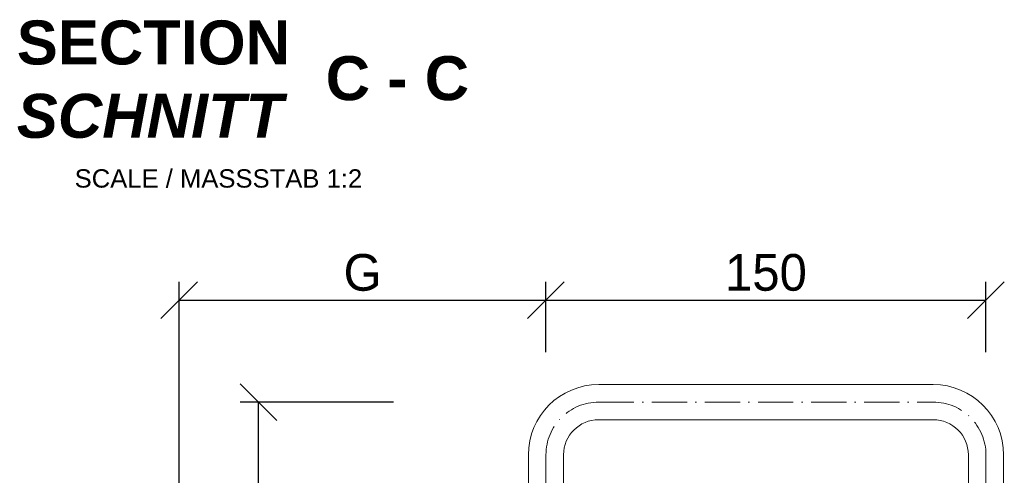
# Model space of a CAD drawing. Header units: millimetres. Extents: x -3395 to 5934498, y -177084 to 63013.
# Tile 582 of 652: x 146450 to 146786, y -38989 to -38833. Entities that reach past the tile are written whole.
import ezdxf

# ---------------------------------------------------------------- set-up
doc = ezdxf.new("R2010")
doc.units = ezdxf.units.MM
doc.linetypes.add('ACAD_ISO10W100', pattern=[18, 12, -3, 0, -3])
doc.layers.add('Bemaßung', color=7, linetype='Continuous', lineweight=9)
doc.layers.add('Beschriftung', color=7, linetype='Continuous', lineweight=9)
doc.styles.add('LBB3.5M1000', font='isocp.shx', dxfattribs={"height": 3.5})
doc.dimstyles.new('DIN', dxfattribs={"dimtxt": 2.5, "dimasz": 2.5, "dimexe": 1.25, "dimexo": 0.625, "dimtad": 1, "dimtih": 1, "dimdec": 4, "dimdsep": 46, "dimlunit": 6, "dimtxsty": 'Standard', "dimcen": 2.5, "dimadec": 0, "dimazin": 0, "dimtfac": 1, "dimtdec": 4, "dimtmove": 0, "dimatfit": 3, "dimfxl": 0, "dimtvp": 1, "dimtolj": 1, "dimtzin": 0, "dimarcsym": 0})

# ---------------------------------------------------------------- blocks, each defined once
blk = doc.blocks.new('_Oblique')
at = {"color": 0, "linetype": 'ByBlock', "lineweight": -2}
blk.add_line((-0.5, -0.5), (0.5, 0.5), dxfattribs=at)
blk = doc.blocks.new('*D674')
at = {"layer": 'Bemaßung', "color": 0, "lineweight": -2, "transparency": 16777216}
for p, q in [((146504.9, -39073.22), (146504.9, -38922.75)), ((146629.9, -38946.76), (146629.9, -38922.75)), ((146504.9, -38929), (146629.9, -38929))]:
    blk.add_line(p, q, dxfattribs=at)
at = {"layer": 'DEFPOINTS', "color": 0, "transparency": 16777216}
for p in [(146629.9, -38929), (146629.9, -38981.76), (146504.9, -39108.22)]:
    blk.add_point(p, dxfattribs=at)
at = {"layer": 'Bemaßung', "color": 0, "lineweight": -2, "transparency": 16777216, "xscale": 12.5, "yscale": 12.5, "zscale": 12.5, "rotation": 180}
blk.add_blockref('_Oblique', (146504.9, -38929), dxfattribs=at)
at = {"layer": 'Bemaßung', "color": 0, "lineweight": -2, "transparency": 16777216, "xscale": 12.5, "yscale": 12.5, "zscale": 12.5}
blk.add_blockref('_Oblique', (146629.9, -38929), dxfattribs=at)
at = {"layer": 'Bemaßung', "color": 0, "transparency": 16777216, "insert": (146567.4, -38919.62), "char_height": 12.5, "attachment_point": 5}
blk.add_mtext('\\A1;G', dxfattribs=at)
blk = doc.blocks.new('*D675')
at = {"layer": 'Bemaßung', "color": 0, "lineweight": -2, "transparency": 16777216}
for p, q in [((146629.9, -38946.76), (146629.9, -38922.75)), ((146779.9, -38946.76), (146779.9, -38922.75)), ((146629.9, -38929), (146779.9, -38929))]:
    blk.add_line(p, q, dxfattribs=at)
at = {"layer": 'DEFPOINTS', "color": 0, "transparency": 16777216}
for p in [(146779.9, -38929), (146629.9, -38981.76), (146779.9, -38981.76)]:
    blk.add_point(p, dxfattribs=at)
at = {"layer": 'Bemaßung', "color": 0, "lineweight": -2, "transparency": 16777216, "xscale": 12.5, "yscale": 12.5, "zscale": 12.5, "rotation": 180}
blk.add_blockref('_Oblique', (146629.9, -38929), dxfattribs=at)
at = {"layer": 'Bemaßung', "color": 0, "lineweight": -2, "transparency": 16777216, "xscale": 12.5, "yscale": 12.5, "zscale": 12.5}
blk.add_blockref('_Oblique', (146779.9, -38929), dxfattribs=at)
at = {"layer": 'Bemaßung', "color": 0, "transparency": 16777216, "insert": (146704.9, -38919.62), "char_height": 12.5, "attachment_point": 5}
blk.add_mtext('\\A1;150', dxfattribs=at)
blk = doc.blocks.new('*D704')
at = {"layer": 'Bemaßung', "color": 0, "lineweight": -2, "transparency": 16777216}
for p, q in [((146577.9, -38963.76), (146525.63, -38963.76)), ((146531.88, -39063.76), (146531.88, -38963.76)), ((146559.9, -39063.76), (146525.63, -39063.76))]:
    blk.add_line(p, q, dxfattribs=at)
at = {"layer": 'DEFPOINTS', "color": 0, "transparency": 16777216}
for p in [(146531.88, -38963.76), (146647.9, -38963.76), (146629.9, -39063.76)]:
    blk.add_point(p, dxfattribs=at)
at = {"layer": 'Bemaßung', "color": 0, "lineweight": -2, "transparency": 16777216, "xscale": 12.5, "yscale": 12.5, "zscale": 12.5}
for p, rotation in [((146531.88, -38963.76), 90), ((146531.88, -39063.76), 270)]:
    blk.add_blockref('_Oblique', p, dxfattribs=dict(at, rotation=rotation))
at = {"layer": 'Bemaßung', "color": 0, "transparency": 16777216, "insert": (146519.37, -39013.76), "char_height": 12.5, "attachment_point": 5, "rotation": 90}
blk.add_mtext('\\A1;100', dxfattribs=at)

msp = doc.modelspace()

# ---------------------------------------------------------------- linework, layer by layer
at = {"lineweight": 9}
for p, q in [((146647.8978, -38957.7621), (146761.8978, -38957.7621)), ((146647.8978, -38969.7621), (146761.8978, -38969.7621)), ((146623.8978, -39064.84658), (146623.8978, -38981.7621)), ((146635.8978, -39062.68526), (146635.8978, -38981.7621)), ((146773.8978, -38981.7621), (146773.8978, -39040.01843)), ((146785.8978, -38981.7621), (146785.8978, -39038.23666))]:
    msp.add_line(p, q, dxfattribs=at)
at = {"linetype": 'ACAD_ISO10W100', "lineweight": 5}
for p, q in [((146647.8978, -38963.7621), (146761.8978, -38963.7621)), ((146779.8978, -38981.7621), (146779.8978, -39039.12378))]:
    msp.add_line(p, q, dxfattribs=at)
msp.add_lwpolyline([(146629.8978, -39063.7621), (146629.8978, -38981.7621)], dxfattribs=at)
at = {"lineweight": 9}
for centre, radius, start, end in [((146647.8978, -38981.7621), 24, 90, 180), ((146761.8978, -38981.7621), 24, 0, 90), ((146647.8978, -38981.7621), 12, 90, 180), ((146761.8978, -38981.7621), 12, 0, 90)]:
    msp.add_arc(centre, radius, start, end, dxfattribs=at)
at = {"linetype": 'ACAD_ISO10W100', "lineweight": 5}
for centre, start, end in [((146647.8978, -38981.7621), 90, 180), ((146761.8978, -38981.7621), 0, 90)]:
    msp.add_arc(centre, 18, start, end, dxfattribs=at)

# ---------------------------------------------------------------- texts
at = {"layer": 'Beschriftung', "attachment_point": 1, "style": 'LBB3.5M1000'}
for s, insert, char_height, width in [('{\\fArial|b1|i0|c0|p34;SECTION\\P\\fArial|b1|i1|c0|p34;SCHNITT}', (146449.51307, -38833.64949), 15, 96.5935758), ('{\\fArial|b1|i0|c0|p34;C - C}', (146554.803, -38845.82017), 15, 49.2850923), ('{\\fArial|b0|i0|c0|p34;\\H0.5x;SCALE / MASSSTAB 1:2}', (146469.23033, -38884.37738), 12.5, 106.3087656)]:
    msp.add_mtext(s, dxfattribs=dict(at, insert=insert, char_height=char_height, width=width))

# ---------------------------------------------------------------- dimensions: what is measured, and where the dimension line sits
at = {"layer": 'Bemaßung'}
dim = msp.add_linear_dim(base=(146629.8978, -38928.99951), p1=(146504.8978, -39108.21756), p2=(146629.8978, -38981.7621), text='G', dimstyle='DIN', override={"dimscale": 5, "dimexo": 7, "dimdec": 2, "dimblk1": 'Oblique', "dimblk2": 'Oblique', "dimsah": 1, "dimtdec": 2}, dxfattribs=at)
dim.commit()
dim.dimension.update_dxf_attribs({"geometry": '*D674', "text_midpoint": (146567.3978, -38919.62451)})
dim = msp.add_linear_dim(base=(146779.8978, -38928.99951), p1=(146629.8978, -38981.7621), p2=(146779.8978, -38981.7621), dimstyle='DIN', override={"dimscale": 5, "dimexo": 7, "dimdec": 2, "dimblk1": 'Oblique', "dimblk2": 'Oblique', "dimsah": 1, "dimtdec": 2}, dxfattribs=at)
dim.commit()
dim.dimension.update_dxf_attribs({"geometry": '*D675', "text_midpoint": (146704.8978, -38919.62451)})
dim = msp.add_linear_dim(base=(146531.88105, -38963.7621), p1=(146629.8978, -39063.7621), p2=(146647.8978, -38963.7621), angle=90, dimstyle='DIN', override={"dimscale": 5, "dimexo": 14, "dimgap": 0, "dimdec": 2, "dimblk1": 'Oblique', "dimblk2": 'Oblique', "dimsah": 1, "dimtdec": 2, "dimtmove": 2}, dxfattribs=at)
dim.commit()
dim.dimension.update_dxf_attribs({"geometry": '*D704', "text_midpoint": (146519.36679, -39013.7621), "dimtype": 160})

doc.saveas('drawing.dxf')
